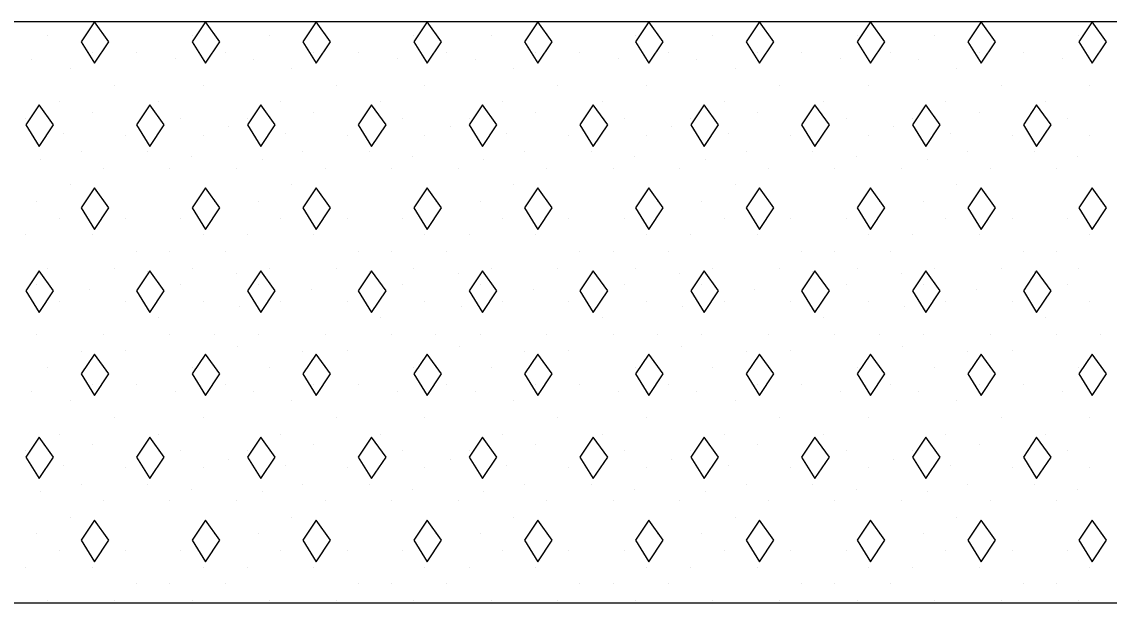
# Model space of a CAD drawing. Extents: x 1313964 to 1316843, y 2087046 to 2096619.
# Drawn here: x 1314431.77 to 1314437.74, y 2089491.53 to 2089494.73 of the extents above; entities that cross this region are included whole.
import ezdxf

# ---------------------------------------------------------------- set-up
doc = ezdxf.new("R2010")
doc.units = 0
doc.layers.add('B-Sub-Contour', color=7, linetype='Continuous')
doc.layers.add('Default', color=7, linetype='Continuous')

# ---------------------------------------------------------------- blocks, each defined once
blk = doc.blocks.new('POINT_DISPLAY')
at = {"layer": 'Default'}
blk.add_line((0, 0), (0, 0), dxfattribs=at)

msp = doc.modelspace()

# ---------------------------------------------------------------- linework, layer by layer
at = {"layer": 'B-Sub-Contour'}
for points in [[(1314449.6872, 2089494.7264), (1314404.6873, 2089494.7264)], [(1314449.6872, 2089491.5339), (1314404.6873, 2089491.5339)]]:
    msp.add_lwpolyline(points, dxfattribs=at)
for points in [[(1314432.169, 2089494.7264), (1314432.096, 2089494.617), (1314432.169, 2089494.4984), (1314432.248, 2089494.617)], [(1314432.7771, 2089494.7264), (1314432.7041, 2089494.617), (1314432.7771, 2089494.4984), (1314432.8562, 2089494.617)], [(1314433.3852, 2089494.7264), (1314433.3122, 2089494.617), (1314433.3852, 2089494.4984), (1314433.4643, 2089494.617)], [(1314433.9933, 2089494.7264), (1314433.9203, 2089494.617), (1314433.9933, 2089494.4984), (1314434.0724, 2089494.617)], [(1314434.6014, 2089494.7264), (1314434.5284, 2089494.617), (1314434.6014, 2089494.4984), (1314434.6805, 2089494.617)], [(1314435.2095, 2089494.7264), (1314435.1366, 2089494.617), (1314435.2095, 2089494.4984), (1314435.2886, 2089494.617)], [(1314435.8176, 2089494.7264), (1314435.7447, 2089494.617), (1314435.8176, 2089494.4984), (1314435.8967, 2089494.617)], [(1314436.4257, 2089494.7264), (1314436.3528, 2089494.617), (1314436.4257, 2089494.4984), (1314436.5048, 2089494.617)], [(1314437.0339, 2089494.7264), (1314436.9609, 2089494.617), (1314437.0339, 2089494.4984), (1314437.1129, 2089494.617)], [(1314437.642, 2089494.7264), (1314437.569, 2089494.617), (1314437.642, 2089494.4984), (1314437.721, 2089494.617)], [(1314431.8649, 2089494.2704), (1314431.792, 2089494.1609), (1314431.8649, 2089494.0423), (1314431.944, 2089494.1609)], [(1314432.473, 2089494.2704), (1314432.4001, 2089494.1609), (1314432.473, 2089494.0423), (1314432.5521, 2089494.1609)], [(1314433.0812, 2089494.2704), (1314433.0082, 2089494.1609), (1314433.0812, 2089494.0423), (1314433.1602, 2089494.1609)], [(1314433.6893, 2089494.2704), (1314433.6163, 2089494.1609), (1314433.6893, 2089494.0423), (1314433.7683, 2089494.1609)], [(1314434.2974, 2089494.2704), (1314434.2244, 2089494.1609), (1314434.2974, 2089494.0423), (1314434.3764, 2089494.1609)], [(1314434.9055, 2089494.2704), (1314434.8325, 2089494.1609), (1314434.9055, 2089494.0423), (1314434.9845, 2089494.1609)], [(1314435.5136, 2089494.2704), (1314435.4406, 2089494.1609), (1314435.5136, 2089494.0423), (1314435.5926, 2089494.1609)], [(1314436.1217, 2089494.2704), (1314436.0487, 2089494.1609), (1314436.1217, 2089494.0423), (1314436.2007, 2089494.1609)], [(1314436.7298, 2089494.2704), (1314436.6568, 2089494.1609), (1314436.7298, 2089494.0423), (1314436.8089, 2089494.1609)], [(1314437.3379, 2089494.2704), (1314437.2649, 2089494.1609), (1314437.3379, 2089494.0423), (1314437.417, 2089494.1609)], [(1314432.169, 2089493.8143), (1314432.096, 2089493.7048), (1314432.169, 2089493.5862), (1314432.248, 2089493.7048)], [(1314432.7771, 2089493.8143), (1314432.7041, 2089493.7048), (1314432.7771, 2089493.5862), (1314432.8562, 2089493.7048)], [(1314433.3852, 2089493.8143), (1314433.3122, 2089493.7048), (1314433.3852, 2089493.5862), (1314433.4643, 2089493.7048)], [(1314433.9933, 2089493.8143), (1314433.9203, 2089493.7048), (1314433.9933, 2089493.5862), (1314434.0724, 2089493.7048)], [(1314434.6014, 2089493.8143), (1314434.5284, 2089493.7048), (1314434.6014, 2089493.5862), (1314434.6805, 2089493.7048)], [(1314435.2095, 2089493.8143), (1314435.1366, 2089493.7048), (1314435.2095, 2089493.5862), (1314435.2886, 2089493.7048)], [(1314435.8176, 2089493.8143), (1314435.7447, 2089493.7048), (1314435.8176, 2089493.5862), (1314435.8967, 2089493.7048)], [(1314436.4257, 2089493.8143), (1314436.3528, 2089493.7048), (1314436.4257, 2089493.5862), (1314436.5048, 2089493.7048)], [(1314437.0339, 2089493.8143), (1314436.9609, 2089493.7048), (1314437.0339, 2089493.5862), (1314437.1129, 2089493.7048)], [(1314437.642, 2089493.8143), (1314437.569, 2089493.7048), (1314437.642, 2089493.5862), (1314437.721, 2089493.7048)], [(1314431.8649, 2089493.3582), (1314431.792, 2089493.2487), (1314431.8649, 2089493.1302), (1314431.944, 2089493.2487)], [(1314432.473, 2089493.3582), (1314432.4001, 2089493.2487), (1314432.473, 2089493.1302), (1314432.5521, 2089493.2487)], [(1314433.0812, 2089493.3582), (1314433.0082, 2089493.2487), (1314433.0812, 2089493.1302), (1314433.1602, 2089493.2487)], [(1314433.6893, 2089493.3582), (1314433.6163, 2089493.2487), (1314433.6893, 2089493.1302), (1314433.7683, 2089493.2487)], [(1314434.2974, 2089493.3582), (1314434.2244, 2089493.2487), (1314434.2974, 2089493.1302), (1314434.3764, 2089493.2487)], [(1314434.9055, 2089493.3582), (1314434.8325, 2089493.2487), (1314434.9055, 2089493.1302), (1314434.9845, 2089493.2487)], [(1314435.5136, 2089493.3582), (1314435.4406, 2089493.2487), (1314435.5136, 2089493.1302), (1314435.5926, 2089493.2487)], [(1314436.1217, 2089493.3582), (1314436.0487, 2089493.2487), (1314436.1217, 2089493.1302), (1314436.2007, 2089493.2487)], [(1314436.7298, 2089493.3582), (1314436.6568, 2089493.2487), (1314436.7298, 2089493.1302), (1314436.8089, 2089493.2487)], [(1314437.3379, 2089493.3582), (1314437.2649, 2089493.2487), (1314437.3379, 2089493.1302), (1314437.417, 2089493.2487)], [(1314432.169, 2089492.9021), (1314432.096, 2089492.7927), (1314432.169, 2089492.6741), (1314432.248, 2089492.7927)], [(1314432.7771, 2089492.9021), (1314432.7041, 2089492.7927), (1314432.7771, 2089492.6741), (1314432.8562, 2089492.7927)], [(1314433.3852, 2089492.9021), (1314433.3122, 2089492.7927), (1314433.3852, 2089492.6741), (1314433.4643, 2089492.7927)], [(1314433.9933, 2089492.9021), (1314433.9203, 2089492.7927), (1314433.9933, 2089492.6741), (1314434.0724, 2089492.7927)], [(1314434.6014, 2089492.9021), (1314434.5284, 2089492.7927), (1314434.6014, 2089492.6741), (1314434.6805, 2089492.7927)], [(1314435.2095, 2089492.9021), (1314435.1366, 2089492.7927), (1314435.2095, 2089492.6741), (1314435.2886, 2089492.7927)], [(1314435.8176, 2089492.9021), (1314435.7447, 2089492.7927), (1314435.8176, 2089492.6741), (1314435.8967, 2089492.7927)], [(1314436.4257, 2089492.9021), (1314436.3528, 2089492.7927), (1314436.4257, 2089492.6741), (1314436.5048, 2089492.7927)], [(1314437.0339, 2089492.9021), (1314436.9609, 2089492.7927), (1314437.0339, 2089492.6741), (1314437.1129, 2089492.7927)], [(1314437.642, 2089492.9021), (1314437.569, 2089492.7927), (1314437.642, 2089492.6741), (1314437.721, 2089492.7927)], [(1314431.8649, 2089492.446), (1314431.792, 2089492.3366), (1314431.8649, 2089492.218), (1314431.944, 2089492.3366)], [(1314432.473, 2089492.446), (1314432.4001, 2089492.3366), (1314432.473, 2089492.218), (1314432.5521, 2089492.3366)], [(1314433.0812, 2089492.446), (1314433.0082, 2089492.3366), (1314433.0812, 2089492.218), (1314433.1602, 2089492.3366)], [(1314433.6893, 2089492.446), (1314433.6163, 2089492.3366), (1314433.6893, 2089492.218), (1314433.7683, 2089492.3366)], [(1314434.2974, 2089492.446), (1314434.2244, 2089492.3366), (1314434.2974, 2089492.218), (1314434.3764, 2089492.3366)], [(1314434.9055, 2089492.446), (1314434.8325, 2089492.3366), (1314434.9055, 2089492.218), (1314434.9845, 2089492.3366)], [(1314435.5136, 2089492.446), (1314435.4406, 2089492.3366), (1314435.5136, 2089492.218), (1314435.5926, 2089492.3366)], [(1314436.1217, 2089492.446), (1314436.0487, 2089492.3366), (1314436.1217, 2089492.218), (1314436.2007, 2089492.3366)], [(1314436.7298, 2089492.446), (1314436.6568, 2089492.3366), (1314436.7298, 2089492.218), (1314436.8089, 2089492.3366)], [(1314437.3379, 2089492.446), (1314437.2649, 2089492.3366), (1314437.3379, 2089492.218), (1314437.417, 2089492.3366)], [(1314432.169, 2089491.99), (1314432.096, 2089491.8805), (1314432.169, 2089491.7619), (1314432.248, 2089491.8805)], [(1314432.7771, 2089491.99), (1314432.7041, 2089491.8805), (1314432.7771, 2089491.7619), (1314432.8562, 2089491.8805)], [(1314433.3852, 2089491.99), (1314433.3122, 2089491.8805), (1314433.3852, 2089491.7619), (1314433.4643, 2089491.8805)], [(1314433.9933, 2089491.99), (1314433.9203, 2089491.8805), (1314433.9933, 2089491.7619), (1314434.0724, 2089491.8805)], [(1314434.6014, 2089491.99), (1314434.5284, 2089491.8805), (1314434.6014, 2089491.7619), (1314434.6805, 2089491.8805)], [(1314435.2095, 2089491.99), (1314435.1366, 2089491.8805), (1314435.2095, 2089491.7619), (1314435.2886, 2089491.8805)], [(1314435.8176, 2089491.99), (1314435.7447, 2089491.8805), (1314435.8176, 2089491.7619), (1314435.8967, 2089491.8805)], [(1314436.4257, 2089491.99), (1314436.3528, 2089491.8805), (1314436.4257, 2089491.7619), (1314436.5048, 2089491.8805)], [(1314437.0339, 2089491.99), (1314436.9609, 2089491.8805), (1314437.0339, 2089491.7619), (1314437.1129, 2089491.8805)], [(1314437.642, 2089491.99), (1314437.569, 2089491.8805), (1314437.642, 2089491.7619), (1314437.721, 2089491.8805)]]:
    msp.add_lwpolyline(points, close=True, dxfattribs=at)

# ---------------------------------------------------------------- block references
at = {"layer": 'B-Sub-Contour', "xscale": 0.0299265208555, "yscale": 0.019951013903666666, "rotation": 90}
for p in [(1314431.9136, 2089494.6512), (1314432.7041, 2089494.6512), (1314433.1298, 2089494.6512), (1314433.9203, 2089494.6512), (1314434.346, 2089494.6512), (1314435.1366, 2089494.6512), (1314435.5622, 2089494.6512), (1314436.3528, 2089494.6512), (1314436.7784, 2089494.6512), (1314437.569, 2089494.6512), (1314431.8251, 2089494.5185), (1314432.1568, 2089494.56), (1314432.4001, 2089494.56), (1314432.6129, 2089494.5226), (1314432.8866, 2089494.56), (1314433.0414, 2089494.5185), (1314433.373, 2089494.56), (1314433.6163, 2089494.56), (1314433.8291, 2089494.5226), (1314434.1028, 2089494.56), (1314434.2576, 2089494.5185), (1314434.5893, 2089494.56), (1314434.8325, 2089494.56), (1314435.0453, 2089494.5226), (1314435.319, 2089494.56), (1314435.4738, 2089494.5185), (1314435.8055, 2089494.56), (1314436.0487, 2089494.56), (1314436.2616, 2089494.5226), (1314436.5352, 2089494.56), (1314436.69, 2089494.5185), (1314437.0217, 2089494.56), (1314437.2649, 2089494.56), (1314437.4778, 2089494.5226), (1314432.0352, 2089494.4688), (1314433.2514, 2089494.4688), (1314434.4676, 2089494.4688), (1314435.6839, 2089494.4688), (1314436.9001, 2089494.4688), (1314432.2785, 2089494.3775), (1314432.7649, 2089494.3775), (1314433.4947, 2089494.3775), (1314433.9812, 2089494.3775), (1314434.7109, 2089494.3775), (1314435.1974, 2089494.3775), (1314435.9271, 2089494.3775), (1314436.4136, 2089494.3775), (1314437.1433, 2089494.3775), (1314437.6298, 2089494.3775), (1314431.9744, 2089494.2863), (1314432.5217, 2089494.2863), (1314433.1906, 2089494.2863), (1314433.7379, 2089494.2863), (1314434.4068, 2089494.2863), (1314434.9541, 2089494.2863), (1314435.623, 2089494.2863), (1314436.1703, 2089494.2863), (1314436.8393, 2089494.2863), (1314437.3866, 2089494.2863), (1314432.1568, 2089494.2287), (1314433.373, 2089494.2287), (1314434.5893, 2089494.2287), (1314435.8055, 2089494.2287), (1314437.0217, 2089494.2287), (1314431.792, 2089494.1951), (1314432.6433, 2089494.1951), (1314433.0082, 2089494.1951), (1314433.8595, 2089494.1951), (1314434.2244, 2089494.1951), (1314435.0757, 2089494.1951), (1314435.4406, 2089494.1951), (1314436.292, 2089494.1951), (1314436.6568, 2089494.1951), (1314437.5082, 2089494.1951), (1314431.9993, 2089494.1127), (1314432.3393, 2089494.1039), (1314432.7649, 2089494.1039), (1314432.9031, 2089494.1499), (1314433.2155, 2089494.1127), (1314433.5555, 2089494.1039), (1314433.9812, 2089494.1039), (1314434.1194, 2089494.1499), (1314434.4317, 2089494.1127), (1314434.7717, 2089494.1039), (1314435.1974, 2089494.1039), (1314435.3356, 2089494.1499), (1314435.6479, 2089494.1127), (1314435.9879, 2089494.1039), (1314436.4136, 2089494.1039), (1314436.5518, 2089494.1499), (1314436.8641, 2089494.1127), (1314437.2041, 2089494.1039), (1314437.6298, 2089494.1039), (1314432.096, 2089494.0127), (1314432.4609, 2089494.0127), (1314432.6986, 2089493.9842), (1314433.3122, 2089494.0127), (1314433.6771, 2089494.0127), (1314433.9148, 2089493.9842), (1314434.5284, 2089494.0127), (1314434.8933, 2089494.0127), (1314435.131, 2089493.9842), (1314435.7447, 2089494.0127), (1314436.1095, 2089494.0127), (1314436.3472, 2089493.9842), (1314436.9609, 2089494.0127), (1314437.3257, 2089494.0127), (1314437.5635, 2089493.9842), (1314431.8721, 2089493.9718), (1314432.2176, 2089493.9215), (1314432.5825, 2089493.9215), (1314432.9474, 2089493.9215), (1314433.0883, 2089493.9718), (1314433.4339, 2089493.9215), (1314433.7987, 2089493.9215), (1314434.1636, 2089493.9215), (1314434.3046, 2089493.9718), (1314434.6501, 2089493.9215), (1314435.0149, 2089493.9215), (1314435.3798, 2089493.9215), (1314435.5208, 2089493.9718), (1314435.8663, 2089493.9215), (1314436.2311, 2089493.9215), (1314436.596, 2089493.9215), (1314436.737, 2089493.9718), (1314437.0825, 2089493.9215), (1314437.4474, 2089493.9215), (1314432.0352, 2089493.8303), (1314433.2514, 2089493.8303), (1314434.4676, 2089493.8303), (1314435.6839, 2089493.8303), (1314436.9001, 2089493.8303), (1314431.8528, 2089493.739), (1314432.8258, 2089493.739), (1314433.069, 2089493.739), (1314434.042, 2089493.739), (1314434.2852, 2089493.739), (1314435.2582, 2089493.739), (1314435.5014, 2089493.739), (1314436.4744, 2089493.739), (1314436.7176, 2089493.739), (1314437.6906, 2089493.739), (1314431.9744, 2089493.6478), (1314432.3393, 2089493.6478), (1314432.6433, 2089493.6478), (1314433.1906, 2089493.6478), (1314433.5555, 2089493.6478), (1314433.8595, 2089493.6478), (1314434.4068, 2089493.6478), (1314434.7717, 2089493.6478), (1314435.0757, 2089493.6478), (1314435.623, 2089493.6478), (1314435.9879, 2089493.6478), (1314436.292, 2089493.6478), (1314436.8393, 2089493.6478), (1314437.2041, 2089493.6478), (1314437.5082, 2089493.6478), (1314431.792, 2089493.5566), (1314432.1568, 2089493.5566), (1314432.7649, 2089493.5566), (1314433.0082, 2089493.5566), (1314433.373, 2089493.5566), (1314433.9812, 2089493.5566), (1314434.2244, 2089493.5566), (1314434.5893, 2089493.5566), (1314435.1974, 2089493.5566), (1314435.4406, 2089493.5566), (1314435.8055, 2089493.5566), (1314436.4136, 2089493.5566), (1314436.6568, 2089493.5566), (1314437.0217, 2089493.5566), (1314437.6298, 2089493.5566), (1314432.4001, 2089493.4654), (1314432.5825, 2089493.4654), (1314432.8866, 2089493.4654), (1314433.6163, 2089493.4654), (1314433.7987, 2089493.4654), (1314434.1028, 2089493.4654), (1314434.8325, 2089493.4654), (1314435.0149, 2089493.4654), (1314435.319, 2089493.4654), (1314436.0487, 2089493.4654), (1314436.2311, 2089493.4654), (1314436.5352, 2089493.4654), (1314437.2649, 2089493.4654), (1314437.4474, 2089493.4654), (1314431.9136, 2089493.3742), (1314432.2785, 2089493.3742), (1314432.4609, 2089493.3536), (1314432.7041, 2089493.3742), (1314432.9474, 2089493.3422), (1314433.1298, 2089493.3742), (1314433.4947, 2089493.3742), (1314433.6771, 2089493.3536), (1314433.9203, 2089493.3742), (1314434.1636, 2089493.3422), (1314434.346, 2089493.3742), (1314434.7109, 2089493.3742), (1314434.8933, 2089493.3536), (1314435.1366, 2089493.3742), (1314435.3798, 2089493.3422), (1314435.5622, 2089493.3742), (1314435.9271, 2089493.3742), (1314436.1095, 2089493.3536), (1314436.3528, 2089493.3742), (1314436.596, 2089493.3422), (1314436.7784, 2089493.3742), (1314437.1433, 2089493.3742), (1314437.3257, 2089493.3536), (1314437.569, 2089493.3742), (1314431.8528, 2089493.283), (1314432.6433, 2089493.283), (1314433.069, 2089493.283), (1314433.8595, 2089493.283), (1314434.2852, 2089493.283), (1314435.0757, 2089493.283), (1314435.5014, 2089493.283), (1314436.292, 2089493.283), (1314436.7176, 2089493.283), (1314437.5082, 2089493.283), (1314432.143, 2089493.2577), (1314433.3592, 2089493.2577), (1314434.5754, 2089493.2577), (1314435.7917, 2089493.2577), (1314437.0079, 2089493.2577), (1314431.9744, 2089493.1917), (1314432.3393, 2089493.1917), (1314432.7649, 2089493.1917), (1314432.964, 2089493.1624), (1314433.1906, 2089493.1917), (1314433.5555, 2089493.1917), (1314433.9812, 2089493.1917), (1314434.1802, 2089493.1624), (1314434.4068, 2089493.1917), (1314434.7717, 2089493.1917), (1314435.1974, 2089493.1917), (1314435.3964, 2089493.1624), (1314435.623, 2089493.1917), (1314435.9879, 2089493.1917), (1314436.4136, 2089493.1917), (1314436.6126, 2089493.1624), (1314436.8393, 2089493.1917), (1314437.2041, 2089493.1917), (1314437.6298, 2089493.1917), (1314432.5217, 2089493.1005), (1314433.7379, 2089493.1005), (1314434.9541, 2089493.1005), (1314436.1703, 2089493.1005), (1314437.3866, 2089493.1005), (1314431.8528, 2089493.0093), (1314432.2176, 2089493.0093), (1314432.5825, 2089493.0093), (1314432.8258, 2089493.0093), (1314433.069, 2089493.0093), (1314433.4339, 2089493.0093), (1314433.7987, 2089493.0093), (1314434.042, 2089493.0093), (1314434.2852, 2089493.0093), (1314434.6501, 2089493.0093), (1314435.0149, 2089493.0093), (1314435.2582, 2089493.0093), (1314435.5014, 2089493.0093), (1314435.8663, 2089493.0093), (1314436.2311, 2089493.0093), (1314436.4744, 2089493.0093), (1314436.7176, 2089493.0093), (1314437.0825, 2089493.0093), (1314437.4474, 2089493.0093), (1314437.6906, 2089493.0093), (1314432.096, 2089492.9181), (1314432.3393, 2089492.9222), (1314432.9557, 2089492.9427), (1314433.3122, 2089492.9181), (1314433.5555, 2089492.9222), (1314434.1719, 2089492.9427), (1314434.5284, 2089492.9181), (1314434.7717, 2089492.9222), (1314435.3881, 2089492.9427), (1314435.7447, 2089492.9181), (1314435.9879, 2089492.9222), (1314436.6043, 2089492.9427), (1314436.9609, 2089492.9181), (1314437.2041, 2089492.9222), (1314431.9136, 2089492.8269), (1314432.7041, 2089492.8269), (1314433.1298, 2089492.8269), (1314433.9203, 2089492.8269), (1314434.346, 2089492.8269), (1314435.1366, 2089492.8269), (1314435.5622, 2089492.8269), (1314436.3528, 2089492.8269), (1314436.7784, 2089492.8269), (1314437.569, 2089492.8269), (1314432.1568, 2089492.7357), (1314432.4001, 2089492.7357), (1314432.8866, 2089492.7357), (1314433.373, 2089492.7357), (1314433.6163, 2089492.7357), (1314434.1028, 2089492.7357), (1314434.5893, 2089492.7357), (1314434.8325, 2089492.7357), (1314435.319, 2089492.7357), (1314435.8055, 2089492.7357), (1314436.0487, 2089492.7357), (1314436.5352, 2089492.7357), (1314437.0217, 2089492.7357), (1314437.2649, 2089492.7357), (1314431.8251, 2089492.6942), (1314432.6129, 2089492.6983), (1314433.0414, 2089492.6942), (1314433.8291, 2089492.6983), (1314434.2576, 2089492.6942), (1314435.0453, 2089492.6983), (1314435.4738, 2089492.6942), (1314436.2616, 2089492.6983), (1314436.69, 2089492.6942), (1314437.4778, 2089492.6983), (1314432.0352, 2089492.6444), (1314433.2514, 2089492.6444), (1314434.4676, 2089492.6444), (1314435.6839, 2089492.6444), (1314436.9001, 2089492.6444), (1314432.2785, 2089492.5532), (1314432.7649, 2089492.5532), (1314433.4947, 2089492.5532), (1314433.9812, 2089492.5532), (1314434.7109, 2089492.5532), (1314435.1974, 2089492.5532), (1314435.9271, 2089492.5532), (1314436.4136, 2089492.5532), (1314437.1433, 2089492.5532), (1314437.6298, 2089492.5532), (1314431.9744, 2089492.462), (1314432.5217, 2089492.462), (1314433.1906, 2089492.462), (1314433.7379, 2089492.462), (1314434.4068, 2089492.462), (1314434.9541, 2089492.462), (1314435.623, 2089492.462), (1314436.1703, 2089492.462), (1314436.8393, 2089492.462), (1314437.3866, 2089492.462), (1314431.792, 2089492.3708), (1314432.1568, 2089492.4043), (1314432.6433, 2089492.3708), (1314433.0082, 2089492.3708), (1314433.373, 2089492.4043), (1314433.8595, 2089492.3708), (1314434.2244, 2089492.3708), (1314434.5893, 2089492.4043), (1314435.0757, 2089492.3708), (1314435.4406, 2089492.3708), (1314435.8055, 2089492.4043), (1314436.292, 2089492.3708), (1314436.6568, 2089492.3708), (1314437.0217, 2089492.4043), (1314437.5082, 2089492.3708), (1314432.9031, 2089492.3256), (1314434.1194, 2089492.3256), (1314435.3356, 2089492.3256), (1314436.5518, 2089492.3256), (1314431.9993, 2089492.2883), (1314432.3393, 2089492.2796), (1314432.7649, 2089492.2796), (1314433.2155, 2089492.2883), (1314433.5555, 2089492.2796), (1314433.9812, 2089492.2796), (1314434.4317, 2089492.2883), (1314434.7717, 2089492.2796), (1314435.1974, 2089492.2796), (1314435.6479, 2089492.2883), (1314435.9879, 2089492.2796), (1314436.4136, 2089492.2796), (1314436.8641, 2089492.2883), (1314437.2041, 2089492.2796), (1314437.6298, 2089492.2796), (1314432.096, 2089492.1884), (1314432.4609, 2089492.1884), (1314433.3122, 2089492.1884), (1314433.6771, 2089492.1884), (1314434.5284, 2089492.1884), (1314434.8933, 2089492.1884), (1314435.7447, 2089492.1884), (1314436.1095, 2089492.1884), (1314436.9609, 2089492.1884), (1314437.3257, 2089492.1884), (1314431.8721, 2089492.1475), (1314432.6986, 2089492.1599), (1314433.0883, 2089492.1475), (1314433.9148, 2089492.1599), (1314434.3046, 2089492.1475), (1314435.131, 2089492.1599), (1314435.5208, 2089492.1475), (1314436.3472, 2089492.1599), (1314436.737, 2089492.1475), (1314437.5635, 2089492.1599), (1314432.2176, 2089492.0971), (1314432.5825, 2089492.0971), (1314432.9474, 2089492.0971), (1314433.4339, 2089492.0971), (1314433.7987, 2089492.0971), (1314434.1636, 2089492.0971), (1314434.6501, 2089492.0971), (1314435.0149, 2089492.0971), (1314435.3798, 2089492.0971), (1314435.8663, 2089492.0971), (1314436.2311, 2089492.0971), (1314436.596, 2089492.0971), (1314437.0825, 2089492.0971), (1314437.4474, 2089492.0971), (1314432.0352, 2089492.0059), (1314433.2514, 2089492.0059), (1314434.4676, 2089492.0059), (1314435.6839, 2089492.0059), (1314436.9001, 2089492.0059), (1314431.8528, 2089491.9147), (1314432.8258, 2089491.9147), (1314433.069, 2089491.9147), (1314434.042, 2089491.9147), (1314434.2852, 2089491.9147), (1314435.2582, 2089491.9147), (1314435.5014, 2089491.9147), (1314436.4744, 2089491.9147), (1314436.7176, 2089491.9147), (1314437.6906, 2089491.9147), (1314431.9744, 2089491.8235), (1314432.3393, 2089491.8235), (1314432.6433, 2089491.8235), (1314433.1906, 2089491.8235), (1314433.5555, 2089491.8235), (1314433.8595, 2089491.8235), (1314434.4068, 2089491.8235), (1314434.7717, 2089491.8235), (1314435.0757, 2089491.8235), (1314435.623, 2089491.8235), (1314435.9879, 2089491.8235), (1314436.292, 2089491.8235), (1314436.8393, 2089491.8235), (1314437.2041, 2089491.8235), (1314437.5082, 2089491.8235), (1314431.792, 2089491.7323), (1314432.1568, 2089491.7323), (1314432.7649, 2089491.7323), (1314433.0082, 2089491.7323), (1314433.373, 2089491.7323), (1314433.9812, 2089491.7323), (1314434.2244, 2089491.7323), (1314434.5893, 2089491.7323), (1314435.1974, 2089491.7323), (1314435.4406, 2089491.7323), (1314435.8055, 2089491.7323), (1314436.4136, 2089491.7323), (1314436.6568, 2089491.7323), (1314437.0217, 2089491.7323), (1314437.6298, 2089491.7323), (1314432.4001, 2089491.6411), (1314432.5825, 2089491.6411), (1314432.8866, 2089491.6411), (1314433.6163, 2089491.6411), (1314433.7987, 2089491.6411), (1314434.1028, 2089491.6411), (1314434.8325, 2089491.6411), (1314435.0149, 2089491.6411), (1314435.319, 2089491.6411), (1314436.0487, 2089491.6411), (1314436.2311, 2089491.6411), (1314436.5352, 2089491.6411), (1314437.2649, 2089491.6411), (1314437.4474, 2089491.6411), (1314431.9136, 2089491.5499), (1314432.2785, 2089491.5499), (1314432.7041, 2089491.5499), (1314433.1298, 2089491.5499), (1314433.4947, 2089491.5499), (1314433.9203, 2089491.5499), (1314434.346, 2089491.5499), (1314434.7109, 2089491.5499), (1314435.1366, 2089491.5499), (1314435.5622, 2089491.5499), (1314435.9271, 2089491.5499), (1314436.3528, 2089491.5499), (1314436.7784, 2089491.5499), (1314437.1433, 2089491.5499), (1314437.569, 2089491.5499)]:
    msp.add_blockref('POINT_DISPLAY', p, dxfattribs=at)

doc.saveas('drawing.dxf')
